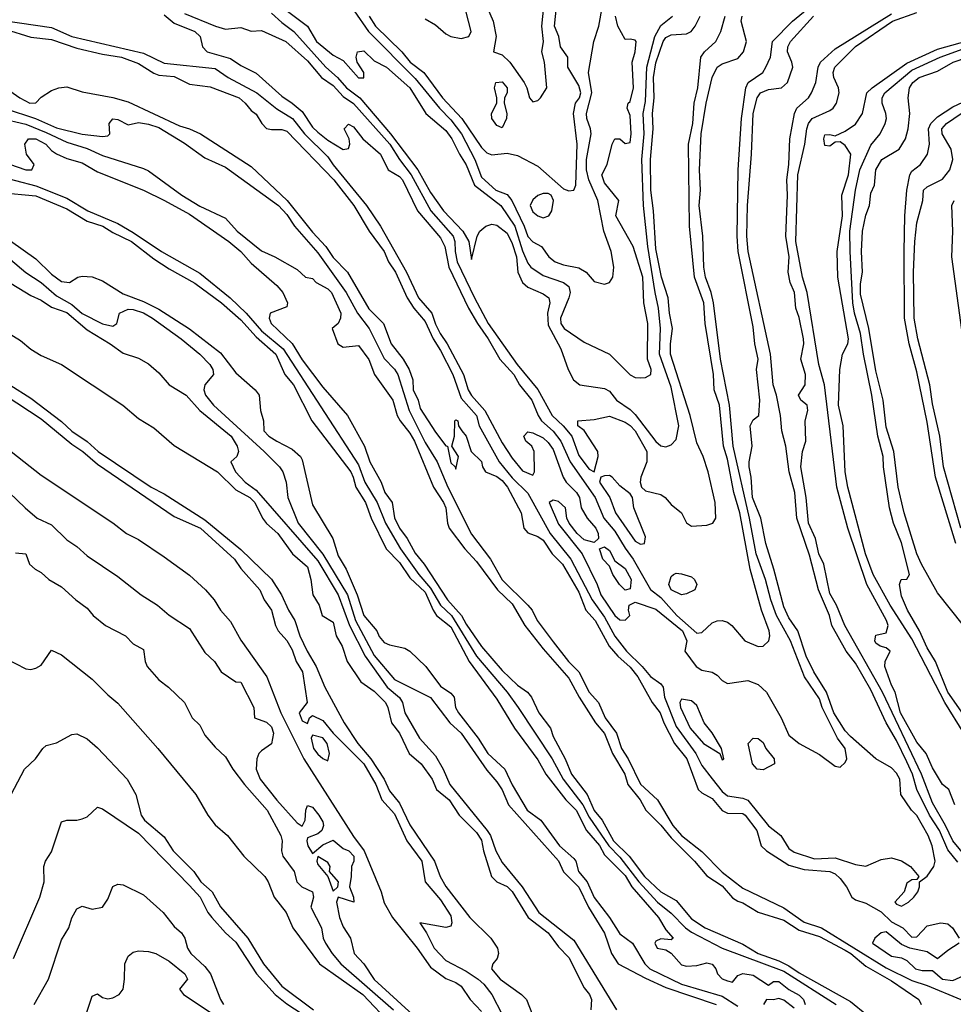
# Model space of a CAD drawing. Header units: metres. Extents: x -46681 to -43747, y -240911 to -237677.
# Tile 552 of 656: x -46325 to -46234, y -238594 to -238498. Entities that reach past the tile are written whole.
import ezdxf

# ---------------------------------------------------------------- set-up
doc = ezdxf.new("R2010")
doc.units = ezdxf.units.M
doc.layers.add('CONTOUR_INDEX', color=1, linetype='Continuous')
doc.layers.add('CONTOUR_INTER', color=3, linetype='Continuous')

msp = doc.modelspace()

# ---------------------------------------------------------------- linework, layer by layer
at = {"layer": 'CONTOUR_INDEX'}
for points, elevation in [([(-46300.095, -238497.736), (-46299.095, -238498.664), (-46297.926, -238499.52), (-46294.799, -238503.02), (-46293.649, -238504.02), (-46292.775, -238505.02), (-46291.473, -238506.02), (-46288.491, -238509.52), (-46285.82, -238513.02), (-46284.595, -238515.234), (-46283.306, -238517.02), (-46281.439, -238519.02), (-46280.852, -238520.02), (-46280.595, -238521.788), (-46280.021, -238519.52), (-46279.759, -238519.02), (-46279.176, -238518.52), (-46278.595, -238518.352), (-46278.095, -238518.44), (-46277.095, -238519.218), (-46276.595, -238520.224), (-46276.197, -238521.52), (-46276.048, -238523.02), (-46275.612, -238524.02), (-46275.095, -238524.481), (-46273.595, -238525.146), (-46273.033, -238525.52), (-46272.934, -238526.02), (-46273.151, -238527.02), (-46273.095, -238528.183), (-46271.854, -238530.52), (-46271.139, -238532.52), (-46270.608, -238533.52), (-46269.993, -238534.02), (-46267.595, -238534.377), (-46267.095, -238534.653), (-46266.426, -238535.52), (-46265.095, -238536.414), (-46264.595, -238536.928), (-46262.595, -238539.537), (-46262.095, -238539.98), (-46261.595, -238540.073), (-46261.095, -238539.865), (-46260.595, -238539.348), (-46260.353, -238538.02), (-46261.095, -238534.233), (-46262.234, -238531.02), (-46262.14, -238528.52), (-46262.312, -238526.52), (-46262.662, -238525.02), (-46263.372, -238520.52), (-46263.797, -238516.52), (-46263.951, -238512.02), (-46263.73, -238509.52), (-46263.813, -238507.52), (-46263.595, -238506.366), (-46263.457, -238503.02), (-46262.673, -238500.02), (-46262.095, -238498.939), (-46260.959, -238498.02)], 80), ([(-46233.095, -238580.603), (-46234.095, -238579.421), (-46234.892, -238577.52), (-46235.872, -238576.02), (-46237.114, -238573.52), (-46237.544, -238572.02), (-46238.095, -238570.807), (-46239.095, -238568.743), (-46240.116, -238567.02), (-46241.595, -238563.797), (-46243.095, -238561.193), (-46244.015, -238560.02), (-46245.418, -238557.52), (-46245.639, -238556.52), (-46246.718, -238554.02), (-46247.595, -238550.655), (-46248.822, -238547.02), (-46249.012, -238544.52), (-46249.58, -238542.52), (-46249.907, -238540.02), (-46250.28, -238538.52), (-46250.412, -238537.02), (-46250.795, -238535.02), (-46251.138, -238534.02), (-46251.395, -238531.02), (-46253.57, -238521.02), (-46253.689, -238519.52), (-46253.651, -238516.52), (-46253.248, -238511.52), (-46253.08, -238507.52), (-46252.696, -238506.02), (-46252.355, -238505.52), (-46251.595, -238505.207), (-46250.309, -238505.02), (-46249.728, -238504.52), (-46249.22, -238503.02), (-46249.297, -238502.52), (-46249.721, -238501.52), (-46249.714, -238501.02), (-46249.448, -238500.52), (-46247.188, -238498.02)], 85), ([(-46232.54, -238557.52), (-46235.095, -238554.32), (-46236.637, -238551.52), (-46237.099, -238550.52), (-46238.342, -238546.52), (-46238.915, -238544.02), (-46239.344, -238540.52), (-46240.095, -238538.158), (-46240.398, -238535.52), (-46241.095, -238532.665), (-46241.781, -238528.52), (-46242.595, -238525.156), (-46242.595, -238524.165), (-46242.418, -238523.02), (-46242.518, -238521.02), (-46242.423, -238519.02), (-46242.095, -238517.455), (-46241.74, -238516.52), (-46241.595, -238515.326), (-46241.243, -238514.52), (-46241.121, -238513.02), (-46240.517, -238512.02), (-46238.846, -238511.02), (-46238.219, -238510.02), (-46237.941, -238509.02), (-46237.781, -238507.52), (-46237.953, -238506.02), (-46237.811, -238505.02), (-46237.5, -238504.52), (-46236.879, -238504.02), (-46235.095, -238503.391), (-46233.578, -238502.52), (-46232.133, -238502.02)], 90), ([(-46328.095, -238503.637), (-46324.68, -238506.02), (-46323.678, -238506.52), (-46323.095, -238506.482), (-46322.595, -238505.935), (-46321.595, -238505.275), (-46320.878, -238505.02), (-46320.095, -238504.926), (-46318.595, -238505.432), (-46315.595, -238505.958), (-46314.095, -238506.395), (-46309.095, -238508.754), (-46308.095, -238509.031), (-46307.028, -238509.52), (-46302.095, -238512.713), (-46298.569, -238516.02), (-46296.095, -238519.117), (-46294.792, -238520.52), (-46294.095, -238521.598), (-46292.696, -238523.02), (-46290.595, -238526.602), (-46289.184, -238528.02), (-46288.416, -238530.02), (-46287.254, -238531.52), (-46286.663, -238532.52), (-46286.323, -238533.52), (-46286.29, -238534.52), (-46285.8, -238535.52), (-46285.595, -238536.333), (-46284.095, -238538.653), (-46283.095, -238539.981), (-46282.939, -238540.02), (-46282.595, -238541.645), (-46282.166, -238542.02), (-46282.095, -238542.24), (-46281.858, -238541.02), (-46282.513, -238540.02), (-46282.252, -238539.02), (-46282.206, -238537.52), (-46282.095, -238537.424), (-46281.923, -238537.52), (-46281.85, -238538.02), (-46281.54, -238538.52), (-46281.094, -238539.02), (-46280.614, -238540.52), (-46279.595, -238541.498), (-46279.52, -238542.02), (-46279.2, -238542.52), (-46278.095, -238542.966), (-46277.595, -238543.356), (-46277.061, -238544.02), (-46275.741, -238546.52), (-46275.483, -238548.02), (-46275.095, -238548.451), (-46274.095, -238548.824), (-46273.595, -238549.197), (-46272.694, -238550.52), (-46271.695, -238551.52), (-46270.095, -238554.271), (-46269.429, -238556.02), (-46268.5, -238557.02), (-46267.151, -238559.52), (-46266.298, -238560.52), (-46265.095, -238561.584), (-46264.334, -238562.52), (-46262.931, -238565.02), (-46262.159, -238566.02), (-46261.81, -238567.02), (-46260.766, -238569.02), (-46259.548, -238570.52), (-46258.443, -238573.52), (-46258.095, -238573.853), (-46257.095, -238574.405), (-46256.095, -238575.566), (-46255.595, -238575.838), (-46254.095, -238575.852), (-46253.866, -238576.02), (-46252.716, -238577.52), (-46252.311, -238579.02), (-46251.781, -238579.52), (-46249.595, -238580.911), (-46248.095, -238581.318), (-46245.595, -238581.532), (-46245.095, -238581.762), (-46244.595, -238582.192), (-46243.972, -238583.02), (-46243.444, -238584.02), (-46243.095, -238584.284), (-46242.095, -238584.601), (-46240.595, -238585.463), (-46239.595, -238586.448), (-46238.472, -238587.02), (-46237.595, -238587.925), (-46237.095, -238587.892), (-46236.095, -238586.827), (-46234.768, -238586.52), (-46234.095, -238586.647), (-46233.634, -238587.02), (-46232.981, -238588.02)], 85), ([(-46326.595, -238515.251), (-46323.095, -238515.568), (-46320.095, -238516.844), (-46318.095, -238518.056), (-46316.577, -238518.52), (-46315.595, -238519.145), (-46313.755, -238520.02), (-46311.595, -238521.712), (-46310.095, -238522.705), (-46307.595, -238524.086), (-46304.972, -238526.02), (-46303.095, -238527.688), (-46301.595, -238529.334), (-46299.669, -238531.02), (-46298.793, -238533.02), (-46297.97, -238534.02), (-46296.172, -238537.52), (-46292.372, -238542.52), (-46292.12, -238543.02), (-46291.883, -238544.02), (-46290.941, -238545.52), (-46290.371, -238547.02), (-46288.899, -238550.02), (-46287.595, -238551.366), (-46286.595, -238552.852), (-46285.095, -238554.254), (-46284.32, -238556.02), (-46283.983, -238556.52), (-46282.595, -238557.644), (-46280.818, -238561.02), (-46278.095, -238564.702), (-46276.386, -238567.52), (-46274.095, -238570.619), (-46273.314, -238572.02), (-46271.359, -238574.52), (-46270.368, -238575.52), (-46269.356, -238577.52), (-46268.095, -238578.979), (-46267.595, -238579.905), (-46265.595, -238581.904), (-46264.922, -238583.02), (-46262.318, -238586.02), (-46261.595, -238587.211), (-46260.893, -238588.02), (-46261.095, -238588.18), (-46262.095, -238588.099), (-46262.595, -238588.313), (-46262.67, -238588.52), (-46262.459, -238589.02), (-46261.595, -238589.171), (-46261.095, -238589.489), (-46260.095, -238590.645), (-46259.595, -238590.747), (-46258.595, -238590.691), (-46257.595, -238590.422), (-46257.095, -238590.581), (-46256.733, -238591.02), (-46256.581, -238591.52), (-46256.095, -238591.993), (-46255.595, -238592.179), (-46255.095, -238592.315), (-46254.595, -238591.689), (-46254.095, -238591.466), (-46253.095, -238591.635), (-46251.595, -238592.613), (-46251.095, -238592.258), (-46250.595, -238592.268), (-46249.595, -238593.034), (-46248.595, -238593.582), (-46248.162, -238594.02), (-46248.011, -238594.52)], 90), ([(-46325.66, -238534.02), (-46323.595, -238535.306), (-46320.595, -238537.601), (-46319.595, -238538.536), (-46318.095, -238539.548), (-46317.026, -238540.52), (-46311.84, -238544.02), (-46310.595, -238544.669), (-46306.595, -238547.199), (-46303.095, -238550.078), (-46300.095, -238552.998), (-46299.121, -238554.52), (-46298.444, -238556.02), (-46297.833, -238557.02), (-46297.322, -238558.52), (-46296.606, -238560.02), (-46295.758, -238561.52), (-46294.907, -238563.52), (-46293.019, -238567.02), (-46291.664, -238569.02), (-46290.42, -238570.52), (-46289.104, -238572.52), (-46288.595, -238573.639), (-46287.595, -238574.859), (-46286.595, -238576.961), (-46284.201, -238580.52), (-46283.638, -238582.02), (-46283.095, -238582.992), (-46280.732, -238586.02), (-46278.704, -238588.02), (-46278.055, -238589.02), (-46277.931, -238589.52), (-46278.07, -238590.02), (-46278.484, -238590.52), (-46278.636, -238591.02), (-46277.788, -238592.02), (-46275.701, -238593.52), (-46275.227, -238594.02), (-46274.614, -238595.52)], 95), ([(-46326.095, -238560.685), (-46324.095, -238561.729), (-46323.595, -238561.796), (-46323.095, -238561.666), (-46322.595, -238561.383), (-46321.595, -238559.919), (-46320.595, -238560.384), (-46317.595, -238562.762), (-46316.095, -238564.271), (-46315.095, -238565.079), (-46311.205, -238569.52), (-46307.505, -238574.02), (-46306.313, -238576.02), (-46305.595, -238576.964), (-46304.394, -238578.02), (-46302.812, -238580.02), (-46300.738, -238582.02), (-46300.424, -238582.52), (-46299.84, -238584.02), (-46298.658, -238585.52), (-46298.011, -238587.02), (-46295.405, -238590.52), (-46291.186, -238593.52), (-46288.345, -238596.52)], 100), ([(-46232.96, -238588.52), (-46234.095, -238589.221), (-46235.095, -238590.039), (-46236.095, -238589.349), (-46237.784, -238589.02), (-46238.595, -238588.649), (-46240.095, -238587.409), (-46240.595, -238587.514), (-46241.211, -238588.02), (-46241.425, -238588.52), (-46239.595, -238589.772), (-46238.595, -238589.963), (-46238.095, -238590.22), (-46237.254, -238591.02), (-46236.595, -238591.196), (-46235.595, -238591.201), (-46234.595, -238592.038), (-46233.595, -238592.174), (-46232.154, -238591.52)], 85), ([(-46249.095, -238594.878), (-46250.095, -238594.068), (-46250.595, -238593.926), (-46251.095, -238594.063), (-46251.777, -238594.02), (-46252.089, -238594.52)], 90)]:
    msp.add_lwpolyline(points, dxfattribs=dict(at, elevation=elevation))
at = {"layer": 'CONTOUR_INTER'}
for points, elevation in [([(-46290.583, -238498.02), (-46289.95, -238499.02), (-46287.383, -238501.52), (-46286.562, -238502.52), (-46285.24, -238503.52), (-46283.395, -238506.02), (-46281.522, -238508.02), (-46279.595, -238510.858), (-46279.095, -238511.388), (-46278.595, -238511.581), (-46277.095, -238511.408), (-46276.095, -238511.62), (-46274.095, -238512.66), (-46271.595, -238514.892), (-46271.095, -238515.088), (-46270.595, -238515.029), (-46270.381, -238514.52), (-46270.266, -238510.52), (-46270.631, -238507.52), (-46270.432, -238506.52), (-46270.044, -238506.02), (-46269.908, -238505.52), (-46270.095, -238504.801), (-46271.163, -238503.02), (-46271.166, -238502.02), (-46271.904, -238501.02), (-46272.051, -238500.02), (-46272.489, -238499.02), (-46272.223, -238496.52)], 77), ([(-46279.341, -238496.52), (-46278.464, -238498.52), (-46278.188, -238500.02), (-46278.418, -238501.52), (-46277.595, -238501.8), (-46276.822, -238502.52), (-46275.442, -238504.52), (-46275.18, -238505.02), (-46274.927, -238506.02), (-46274.595, -238506.38), (-46274.095, -238506.257), (-46273.855, -238506.02), (-46273.235, -238505.02), (-46273.439, -238502.52), (-46273.721, -238501.52), (-46273.568, -238500.52), (-46273.709, -238499.02), (-46273.468, -238496.52)], 76), ([(-46326.095, -238499.317), (-46323.595, -238500.096), (-46321.595, -238500.306), (-46319.095, -238501.161), (-46316.595, -238501.746), (-46314.741, -238502.02), (-46313.095, -238502.639), (-46311.595, -238503.598), (-46311.095, -238503.781), (-46309.595, -238503.913), (-46308.095, -238504.677), (-46306.095, -238504.941), (-46303.262, -238506.02), (-46302.662, -238506.52), (-46302.095, -238507.231), (-46301.595, -238507.59), (-46301.048, -238508.52), (-46300.595, -238508.986), (-46300.095, -238509.103), (-46299.095, -238509.093), (-46298.595, -238509.273), (-46294.017, -238514.02), (-46292.077, -238516.52), (-46290.585, -238519.02), (-46289.114, -238521.02), (-46288.67, -238522.02), (-46288.008, -238523.02), (-46286.868, -238525.52), (-46286.213, -238526.52), (-46285.095, -238527.822), (-46284.332, -238529.52), (-46283.595, -238530.674), (-46282.405, -238533.02), (-46281.595, -238535.312), (-46280.098, -238537.02), (-46279.837, -238538.02), (-46277.864, -238541.52), (-46276.595, -238543.085), (-46275.095, -238544.604), (-46272.888, -238548.52), (-46270.899, -238551.02), (-46268.812, -238555.02), (-46267.595, -238556.698), (-46266.595, -238558.566), (-46265.461, -238560.02), (-46263.912, -238561.52), (-46263.095, -238562.505), (-46262.095, -238563.204), (-46261.885, -238563.52), (-46261.742, -238564.52), (-46260.595, -238567.377), (-46258.686, -238570.02), (-46258.095, -238571.191), (-46257.095, -238572.483), (-46256.095, -238573.715), (-46255.595, -238574.129), (-46254.095, -238574.376), (-46253.595, -238574.574), (-46251.595, -238577.07), (-46250.395, -238578.02), (-46249.595, -238579.263), (-46249.095, -238579.621), (-46247.095, -238580.273), (-46245.095, -238580.182), (-46243.095, -238580.841), (-46242.095, -238581.007), (-46240.595, -238580.366), (-46239.595, -238580.175), (-46238.595, -238580.469), (-46237.732, -238581.02), (-46236.914, -238582.02), (-46237.095, -238582.293), (-46237.595, -238582.343), (-46238.095, -238582.676), (-46238.338, -238583.52), (-46239.244, -238584.52), (-46239.095, -238584.724), (-46238.595, -238584.893), (-46237.932, -238584.52), (-46237.39, -238584.02), (-46237.014, -238583.52), (-46236.838, -238583.02), (-46236.836, -238582.52), (-46236.095, -238581.994), (-46235.454, -238581.02), (-46235.321, -238580.52), (-46235.602, -238579.02), (-46235.998, -238578.02), (-46237.095, -238576.062), (-46237.618, -238575.52), (-46238.659, -238574.02), (-46238.779, -238572.52), (-46239.095, -238571.917), (-46239.595, -238571.418), (-46241.095, -238570.541), (-46243.595, -238568.345), (-46244.095, -238567.806), (-46245.22, -238566.02), (-46245.917, -238564.02), (-46247.157, -238562.02), (-46247.906, -238560.52), (-46248.732, -238558.02), (-46249.595, -238556.75), (-46250.095, -238555.704), (-46251.057, -238552.02), (-46251.857, -238549.52), (-46252.334, -238547.02), (-46253.151, -238545.02), (-46253.282, -238543.02), (-46253.47, -238542.02), (-46253.479, -238541.52), (-46253.174, -238540.02), (-46253.376, -238538.02), (-46253.095, -238537.452), (-46252.532, -238537.02), (-46252.449, -238535.52), (-46252.748, -238532.52), (-46252.613, -238531.52), (-46252.932, -238530.02), (-46253.095, -238528.363), (-46254.55, -238521.02), (-46254.633, -238519.52), (-46254.558, -238513.02), (-46254.236, -238508.02), (-46253.809, -238505.02), (-46253.583, -238504.52), (-46252.155, -238503.52), (-46251.841, -238503.02), (-46251.385, -238502.02), (-46251.211, -238500.52), (-46249.25, -238498.52), (-46247.095, -238496.761)], 84), ([(-46299.595, -238496.774), (-46296.595, -238499.014), (-46295.705, -238500.52), (-46294.095, -238501.842), (-46293.095, -238502.375), (-46291.595, -238504.043), (-46291.095, -238504.046), (-46291.078, -238503.52), (-46291.726, -238502.52), (-46291.829, -238502.02), (-46291.711, -238501.52), (-46291.095, -238501.409), (-46290.095, -238502.405), (-46288.877, -238503.02), (-46286.595, -238505.029), (-46285.029, -238507.52), (-46283.095, -238509.185), (-46282.49, -238510.02), (-46281.754, -238511.52), (-46281.095, -238512.531), (-46280.293, -238514.52), (-46277.729, -238516.52), (-46276.362, -238518.52), (-46275.595, -238520.951), (-46275.095, -238522.155), (-46274.801, -238522.52), (-46273.595, -238523.336), (-46271.595, -238524.025), (-46271.095, -238524.408), (-46270.948, -238525.02), (-46271.073, -238525.52), (-46271.902, -238527.52), (-46271.852, -238528.02), (-46271.548, -238528.52), (-46269.595, -238529.869), (-46267.095, -238531.023), (-46265.095, -238533.029), (-46264.595, -238533.29), (-46264.095, -238533.327), (-46263.595, -238533.311), (-46263.061, -238533.02), (-46263.052, -238532.52), (-46263.41, -238531.52), (-46263.381, -238528.02), (-46263.77, -238526.02), (-46263.861, -238523.52), (-46264.805, -238520.52), (-46266.502, -238517.52), (-46266.199, -238516.02), (-46267.595, -238514.296), (-46267.871, -238513.52), (-46267.343, -238512.52), (-46266.844, -238510.52), (-46266.595, -238510.011), (-46266.095, -238510.011), (-46265.595, -238510.462), (-46265.095, -238510.37), (-46264.991, -238509.52), (-46265.095, -238507.732), (-46265.4, -238507.02), (-46265.296, -238506.52), (-46265.095, -238506.357), (-46264.759, -238505.02), (-46264.884, -238502.52), (-46264.592, -238501.52), (-46264.519, -238500.52), (-46264.595, -238500.386), (-46265.095, -238500.283), (-46265.595, -238500.301), (-46266.284, -238499.02), (-46266.512, -238498.02)], 79), ([(-46292.027, -238497.52), (-46290.624, -238499.52), (-46286.095, -238504.119), (-46283.703, -238507.02), (-46282.595, -238508.144), (-46281.554, -238509.52), (-46280.259, -238512.02), (-46279.595, -238513.748), (-46278.208, -238515.02), (-46277.095, -238515.455), (-46276.627, -238516.02), (-46275.448, -238518.52), (-46275.095, -238519.54), (-46274.595, -238520.053), (-46273.752, -238520.52), (-46273.037, -238521.52), (-46272.413, -238522.02), (-46271.595, -238522.315), (-46270.095, -238522.596), (-46269.402, -238523.02), (-46268.595, -238523.926), (-46267.595, -238524.19), (-46267.095, -238524.028), (-46266.774, -238523.52), (-46266.692, -238522.52), (-46266.959, -238521.02), (-46267.677, -238519.02), (-46268.241, -238516.02), (-46269.133, -238514.02), (-46269.344, -238513.02), (-46269.353, -238512.02), (-46268.913, -238509.52), (-46268.966, -238509.02), (-46269.328, -238508.02), (-46269.344, -238507.52), (-46268.834, -238505.52), (-46269.164, -238503.52), (-46268.627, -238500.52), (-46268.166, -238499.02), (-46267.781, -238497.02)], 78), ([(-46285.095, -238498.29), (-46284.095, -238498.893), (-46283.095, -238499.75), (-46282.595, -238500.035), (-46281.595, -238500.23), (-46280.84, -238500.02), (-46280.619, -238499.52), (-46281.146, -238497.52)], 76), ([(-46328.095, -238498.204), (-46321.595, -238499.145), (-46319.595, -238500.015), (-46312.595, -238501.648), (-46310.595, -238502.624), (-46305.595, -238503.138), (-46304.334, -238504.02), (-46301.527, -238505.52), (-46299.595, -238507.089), (-46298.068, -238508.02), (-46296.867, -238509.52), (-46294.595, -238511.768), (-46294.095, -238512.555), (-46290.844, -238516.52), (-46289.45, -238518.52), (-46286.911, -238523.02), (-46285.77, -238525.52), (-46284.443, -238527.02), (-46284.095, -238528.097), (-46283.637, -238529.02), (-46282.941, -238530.02), (-46281.356, -238533.02), (-46280.909, -238534.52), (-46280.595, -238535.055), (-46279.282, -238536.52), (-46277.595, -238539.693), (-46276.595, -238541.191), (-46275.595, -238542.423), (-46274.595, -238542.849), (-46274.429, -238542.52), (-46274.47, -238540.52), (-46274.696, -238540.02), (-46275.264, -238539.52), (-46275.486, -238539.02), (-46275.095, -238538.597), (-46274.595, -238538.711), (-46273.595, -238539.209), (-46273.095, -238539.637), (-46272.595, -238540.333), (-46271.617, -238543.02), (-46271.324, -238543.52), (-46270.326, -238544.52), (-46270.048, -238545.02), (-46269.875, -238546.02), (-46269.297, -238547.02), (-46268.444, -238548.02), (-46268.215, -238548.52), (-46268.18, -238549.02), (-46268.595, -238549.414), (-46269.595, -238549.133), (-46270.265, -238548.52), (-46271.04, -238547.52), (-46271.283, -238547.02), (-46271.42, -238546.02), (-46272.095, -238545.423), (-46272.595, -238545.284), (-46273.012, -238545.52), (-46272.095, -238547.614), (-46269.791, -238550.52), (-46268.3, -238553.52), (-46267.958, -238554.52), (-46266.595, -238556.536), (-46266.095, -238556.945), (-46265.595, -238556.996), (-46265.11, -238556.52), (-46265.246, -238556.02), (-46265.175, -238555.52), (-46264.595, -238555.242), (-46262.595, -238555.907), (-46259.987, -238558.02), (-46259.575, -238559.02), (-46259.745, -238560.02), (-46258.661, -238561.52), (-46258.095, -238561.861), (-46257.095, -238562.077), (-46256.595, -238562.343), (-46256.095, -238562.876), (-46255.595, -238563.186), (-46253.595, -238562.881), (-46252.595, -238563.281), (-46251.795, -238564.02), (-46250.351, -238566.52), (-46249.595, -238568.209), (-46248.595, -238569.034), (-46246.595, -238570.094), (-46245.095, -238571.252), (-46244.595, -238571.33), (-46244.095, -238570.884), (-46243.929, -238570.52), (-46244.092, -238569.52), (-46244.86, -238568.52), (-46246.336, -238565.52), (-46246.595, -238564.66), (-46248.067, -238562.52), (-46249.434, -238559.02), (-46250.819, -238556.52), (-46251.373, -238555.02), (-46251.884, -238553.02), (-46252.801, -238550.52), (-46253.436, -238547.02), (-46255.046, -238540.02), (-46255.407, -238536.02), (-46256.274, -238531.52), (-46256.955, -238526.02), (-46257.171, -238525.02), (-46257.736, -238523.52), (-46257.903, -238522.52), (-46257.984, -238519.52), (-46258.342, -238516.52), (-46258.217, -238515.02), (-46258.322, -238513.02), (-46258.152, -238509.52), (-46257.683, -238506.52), (-46257.076, -238504.02), (-46256.595, -238503.023), (-46256.095, -238502.689), (-46254.595, -238502.178), (-46254.036, -238501.52), (-46253.745, -238500.52), (-46254.272, -238498.52), (-46254.169, -238498.02)], 83), ([(-46310.595, -238497.901), (-46309.595, -238498.72), (-46307.595, -238499.522), (-46307.059, -238500.02), (-46306.836, -238501.02), (-46306.389, -238501.52), (-46304.095, -238502.169), (-46303.095, -238502.85), (-46301.595, -238503.587), (-46299.095, -238505.857), (-46298.07, -238506.52), (-46297.095, -238507.354), (-46296.095, -238508.871), (-46295.595, -238509.355), (-46294.595, -238510.127), (-46293.095, -238511.035), (-46292.595, -238510.955), (-46292.459, -238510.52), (-46292.521, -238510.02), (-46293.011, -238509.02), (-46292.595, -238508.579), (-46292.095, -238508.82), (-46291.201, -238510.02), (-46289.451, -238511.52), (-46288.717, -238513.02), (-46287.595, -238513.68), (-46287.3, -238514.02), (-46285.865, -238517.02), (-46283.595, -238519.661), (-46283.183, -238520.52), (-46282.791, -238522.52), (-46280.859, -238526.52), (-46279.994, -238528.02), (-46278.947, -238529.52), (-46277.817, -238531.52), (-46276.46, -238533.02), (-46275.895, -238534.02), (-46274.705, -238535.52), (-46274.076, -238537.02), (-46273.747, -238537.52), (-46272.595, -238538.55), (-46271.864, -238539.52), (-46270.938, -238541.52), (-46268.517, -238545.02), (-46267.65, -238547.02), (-46266.595, -238548.299), (-46265.595, -238549.953), (-46264.783, -238551.02), (-46263.095, -238554.005), (-46262.095, -238554.769), (-46260.524, -238556.52), (-46258.595, -238558.245), (-46258.095, -238558.202), (-46257.095, -238557.256), (-46256.595, -238557.049), (-46256.095, -238557.038), (-46255.595, -238557.188), (-46255.158, -238557.52), (-46253.883, -238559.02), (-46252.595, -238559.554), (-46252.095, -238559.521), (-46251.571, -238559.02), (-46251.462, -238558.52), (-46251.535, -238558.02), (-46252.274, -238556.02), (-46253.379, -238552.02), (-46254.386, -238546.52), (-46254.959, -238544.52), (-46255.595, -238541.281), (-46255.978, -238540.02), (-46256.37, -238536.02), (-46256.896, -238534.52), (-46256.95, -238533.02), (-46257.772, -238528.02), (-46257.895, -238526.02), (-46258.824, -238523.52), (-46259.29, -238518.52), (-46259.382, -238510.52), (-46258.975, -238508.52), (-46258.846, -238506.52), (-46258.474, -238505.02), (-46258.201, -238502.02), (-46257.833, -238501.52), (-46256.724, -238500.52), (-46256.226, -238499.52), (-46255.809, -238498.02)], 82), ([(-46308.595, -238497.768), (-46305.555, -238499.02), (-46304.595, -238499.299), (-46303.095, -238499.142), (-46302.095, -238499.483), (-46301.095, -238499.436), (-46298.703, -238500.52), (-46296.595, -238502.407), (-46295.218, -238504.02), (-46294.095, -238504.801), (-46293.095, -238505.885), (-46292.095, -238506.544), (-46288.541, -238510.52), (-46287.603, -238512.02), (-46286.467, -238513.52), (-46284.534, -238517.02), (-46282.384, -238519.52), (-46282.215, -238520.02), (-46282.189, -238521.02), (-46281.981, -238522.02), (-46280.301, -238525.52), (-46278.939, -238528.02), (-46276.117, -238532.02), (-46274.095, -238534.488), (-46272.71, -238537.02), (-46271.623, -238538.02), (-46270.79, -238539.02), (-46270.095, -238540.907), (-46269.095, -238542.247), (-46268.595, -238542.517), (-46268.214, -238541.02), (-46268.237, -238540.52), (-46269.595, -238538.469), (-46270.212, -238538.02), (-46270.189, -238537.52), (-46268.595, -238537.408), (-46267.095, -238537.088), (-46265.595, -238537.673), (-46265.095, -238537.985), (-46264.595, -238538.519), (-46263.471, -238540.52), (-46263.471, -238541.52), (-46264.064, -238543.02), (-46264.116, -238543.52), (-46263.973, -238544.02), (-46263.595, -238544.351), (-46262.095, -238544.729), (-46261.689, -238545.02), (-46261.095, -238545.707), (-46260.074, -238546.52), (-46259.595, -238547.493), (-46259.095, -238547.813), (-46257.595, -238547.724), (-46257.024, -238547.52), (-46256.723, -238547.02), (-46256.793, -238545.52), (-46257.474, -238542.52), (-46257.953, -238541.02), (-46258.595, -238539.682), (-46259.239, -238537.02), (-46261.159, -238531.02), (-46261.168, -238530.02), (-46260.951, -238528.52), (-46261.252, -238527.02), (-46261.369, -238525.52), (-46262.045, -238523.52), (-46262.595, -238520.736), (-46262.801, -238517.02), (-46263.076, -238515.02), (-46263.123, -238512.02), (-46262.852, -238509.02), (-46262.898, -238507.52), (-46262.743, -238506.02), (-46262.82, -238504.02), (-46262.595, -238502.602), (-46261.857, -238500.52), (-46261.595, -238500.105), (-46261.095, -238499.858), (-46259.595, -238499.759), (-46259.127, -238499.52), (-46258.743, -238499.02), (-46258.266, -238498.02)], 81), ([(-46232.364, -238580.02), (-46233.595, -238578.519), (-46234.296, -238577.02), (-46235.595, -238574.828), (-46236.657, -238572.02), (-46240.461, -238564.02), (-46244.142, -238557.52), (-46244.963, -238555.52), (-46245.595, -238554.383), (-46246.19, -238551.52), (-46246.659, -238550.52), (-46247.005, -238549.02), (-46247.681, -238547.52), (-46247.9, -238545.02), (-46248.432, -238542.02), (-46248.262, -238540.52), (-46247.949, -238539.52), (-46247.997, -238537.52), (-46247.744, -238536.52), (-46247.8, -238536.02), (-46248.433, -238535.52), (-46248.67, -238535.02), (-46248.015, -238534.02), (-46247.966, -238533.02), (-46248.447, -238531.52), (-46248.147, -238530.02), (-46248.172, -238529.52), (-46248.595, -238527.458), (-46248.911, -238526.52), (-46249.066, -238525.02), (-46249.477, -238524.02), (-46249.667, -238523.02), (-46249.582, -238521.52), (-46249.91, -238519.52), (-46249.737, -238515.52), (-46249.812, -238514.02), (-46249.595, -238512.52), (-46249.505, -238510.02), (-46249.046, -238507.52), (-46248.829, -238507.02), (-46247.673, -238506.02), (-46247.407, -238505.52), (-46246.961, -238504.52), (-46246.746, -238503.02), (-46246.528, -238502.52), (-46245.095, -238501.222), (-46239.595, -238497.801)], 86), ([(-46233.391, -238575.02), (-46233.998, -238573.52), (-46234.61, -238573.02), (-46235.595, -238571.397), (-46236.21, -238570.02), (-46237.095, -238568.884), (-46238.708, -238566.02), (-46239.215, -238564.02), (-46239.595, -238563.347), (-46240.247, -238561.52), (-46240.19, -238561.02), (-46239.702, -238560.02), (-46240.095, -238559.686), (-46240.682, -238559.52), (-46241.095, -238559.235), (-46241.197, -238559.02), (-46241.095, -238558.466), (-46240.095, -238558.233), (-46239.921, -238557.52), (-46240.069, -238557.02), (-46241.978, -238553.52), (-46243.842, -238548.02), (-46244.924, -238544.02), (-46246.136, -238534.02), (-46246.688, -238532.02), (-46247.812, -238525.02), (-46248.272, -238523.52), (-46248.914, -238520.02), (-46248.71, -238513.52), (-46248.031, -238510.52), (-46247.839, -238509.02), (-46247.686, -238508.52), (-46247.335, -238508.02), (-46245.595, -238507.242), (-46245.272, -238507.02), (-46244.94, -238506.52), (-46244.676, -238505.52), (-46244.77, -238505.02), (-46245.223, -238504.02), (-46245.273, -238503.52), (-46245.124, -238503.02), (-46243.095, -238501), (-46239.472, -238498.52), (-46237.095, -238497.686)], 87), ([(-46232.523, -238568.02), (-46234.379, -238565.02), (-46237.595, -238558.823), (-46239.703, -238555.52), (-46241.372, -238552.52), (-46242.119, -238550.52), (-46243.849, -238544.02), (-46244.102, -238542.52), (-46244.303, -238538.02), (-46244.769, -238536.02), (-46244.639, -238532.52), (-46244.353, -238531.02), (-46243.843, -238530.02), (-46243.786, -238529.52), (-46244.835, -238523.52), (-46244.878, -238521.02), (-46244.367, -238517.52), (-46244.433, -238515.52), (-46243.791, -238513.52), (-46243.548, -238511.52), (-46244.095, -238510.656), (-46244.595, -238510.305), (-46245.095, -238510.341), (-46245.595, -238510.708), (-46246.095, -238510.671), (-46246.201, -238510.02), (-46246.095, -238509.607), (-46245.595, -238509.572), (-46245.095, -238509.704), (-46244.095, -238509.26), (-46243.095, -238508.576), (-46242.417, -238507.52), (-46241.983, -238505.52), (-46241.465, -238505.02), (-46238.095, -238502.623), (-46235.095, -238501.263), (-46230.681, -238500.02)], 88), ([(-46232.095, -238566.835), (-46234.067, -238564.02), (-46235.277, -238561.02), (-46236.095, -238559.699), (-46236.846, -238558.02), (-46238.017, -238556.02), (-46238.595, -238554.654), (-46238.786, -238553.52), (-46238.642, -238553.02), (-46238.095, -238552.99), (-46237.817, -238552.52), (-46238.595, -238549.442), (-46239.37, -238547.52), (-46239.768, -238546.02), (-46240.358, -238542.02), (-46240.404, -238541.02), (-46240.908, -238539.02), (-46241.498, -238535.02), (-46242.321, -238531.02), (-46242.599, -238529.02), (-46243.185, -238527.02), (-46243.344, -238526.02), (-46243.63, -238521.02), (-46243.639, -238519.02), (-46243.096, -238515.02), (-46242.676, -238513.02), (-46241.595, -238510.624), (-46240.698, -238509.52), (-46240.195, -238508.52), (-46240.084, -238508.02), (-46240.146, -238507.52), (-46240.494, -238506.52), (-46240.5, -238506.02), (-46240.244, -238505.52), (-46237.595, -238503.314), (-46234.834, -238502.02), (-46232.595, -238501.233)], 89), ([(-46278.211, -238504.52), (-46277.595, -238504.447), (-46277.09, -238505.02), (-46277.095, -238505.533), (-46277.356, -238506.02), (-46277.402, -238506.52), (-46277.143, -238507.52), (-46277.163, -238508.02), (-46277.595, -238508.944), (-46278.095, -238508.697), (-46278.591, -238508.02), (-46278.619, -238507.52), (-46278.122, -238506.52), (-46278.096, -238506.02), (-46278.337, -238505.02), (-46278.211, -238504.52)], 77), ([(-46233.316, -238549.52), (-46235.273, -238543.02), (-46236.095, -238537.663), (-46237.095, -238532.758), (-46237.856, -238530.02), (-46238.299, -238527.52), (-46238.356, -238521.02), (-46238.278, -238517.52), (-46238.072, -238515.02), (-46237.791, -238513.52), (-46237.595, -238513.148), (-46236.739, -238512.52), (-46236.076, -238511.52), (-46235.875, -238510.52), (-46235.962, -238509.02), (-46235.744, -238508.52), (-46235.095, -238507.873), (-46233.595, -238506.879), (-46230.595, -238505.487)], 91), ([(-46326.095, -238507.055), (-46323.149, -238508.02), (-46321.095, -238508.944), (-46318.595, -238509.552), (-46316.595, -238509.787), (-46316.095, -238509.704), (-46315.875, -238509.52), (-46315.937, -238508.52), (-46315.595, -238508.06), (-46315.095, -238508.114), (-46314.095, -238508.626), (-46313.095, -238508.422), (-46312.095, -238508.573), (-46311.095, -238508.895), (-46308.595, -238510.434), (-46306.595, -238511.855), (-46304.595, -238512.767), (-46299.427, -238516.52), (-46298.595, -238517.382), (-46297.862, -238518.52), (-46295.595, -238521.119), (-46292.808, -238525.02), (-46291.697, -238527.02), (-46290.571, -238528.52), (-46289.095, -238531.433), (-46288.095, -238532.477), (-46287.764, -238533.02), (-46286.662, -238536.52), (-46285.095, -238539.64), (-46283.926, -238541.52), (-46282.879, -238544.02), (-46280.595, -238548.608), (-46278.731, -238551.02), (-46277.595, -238553.055), (-46275.072, -238555.52), (-46274.669, -238556.02), (-46274.164, -238557.02), (-46272.595, -238559.119), (-46271.118, -238561.02), (-46270.116, -238562.02), (-46269.085, -238564.02), (-46268.167, -238565.02), (-46267.545, -238566.52), (-46266.416, -238568.02), (-46265.929, -238569.52), (-46265.303, -238570.52), (-46264.095, -238573.008), (-46262.435, -238574.52), (-46260.942, -238577.02), (-46260.095, -238578.004), (-46258.095, -238579.563), (-46256.095, -238581.599), (-46254.095, -238583.146), (-46250.095, -238585.055), (-46248.095, -238586.455), (-46246.422, -238587.02), (-46240.095, -238590.927), (-46237.595, -238592.174), (-46236.095, -238592.646), (-46232.825, -238594.02)], 86), ([(-46326.595, -238507.991), (-46324.095, -238508.591), (-46322.095, -238509.375), (-46320.095, -238510.345), (-46318.095, -238510.952), (-46316.595, -238511.634), (-46312.595, -238512.888), (-46312.095, -238513.128), (-46308.842, -238515.52), (-46307.095, -238516.589), (-46304.595, -238517.751), (-46303.458, -238519.02), (-46301.095, -238520.933), (-46299.768, -238521.52), (-46297.595, -238522.769), (-46296.78, -238523.52), (-46296.095, -238523.636), (-46295.744, -238524.02), (-46294.595, -238524.644), (-46294.238, -238525.02), (-46293.335, -238527.02), (-46293.369, -238527.52), (-46293.595, -238528.018), (-46294.172, -238528.52), (-46293.641, -238530.02), (-46293.095, -238530.332), (-46291.595, -238530.191), (-46290.595, -238531.543), (-46290.057, -238533.02), (-46288.262, -238535.52), (-46287.823, -238537.02), (-46287.559, -238537.52), (-46286.595, -238538.748), (-46286.158, -238539.52), (-46284.304, -238544.02), (-46283.299, -238545.52), (-46283.073, -238546.02), (-46282.934, -238547.52), (-46282.771, -238548.02), (-46281.231, -238550.02), (-46280.095, -238551.253), (-46278.027, -238554.02), (-46276.595, -238555.387), (-46275.36, -238557.52), (-46273.595, -238559.782), (-46271.095, -238562.644), (-46270.083, -238564.52), (-46268.484, -238567.02), (-46267.595, -238568.051), (-46266.809, -238570.02), (-46265.614, -238572.02), (-46265.323, -238573.02), (-46264.131, -238574.52), (-46263.578, -238575.52), (-46262.095, -238576.988), (-46261.095, -238578.235), (-46258.818, -238580.52), (-46257.595, -238581.942), (-46256.095, -238582.934), (-46255.095, -238584.098), (-46254.595, -238584.423), (-46254.095, -238584.576), (-46252.595, -238585.489), (-46250.095, -238586.27), (-46248.595, -238587.251), (-46246.595, -238587.857), (-46244.095, -238589.192), (-46243.538, -238589.52), (-46242.095, -238590.75), (-46239.595, -238592.19), (-46236.927, -238594.02), (-46236.673, -238594.52)], 87), ([(-46232.798, -238548.02), (-46234.502, -238542.02), (-46234.879, -238539.02), (-46235.595, -238535.859), (-46235.848, -238534.02), (-46237.001, -238529.52), (-46237.376, -238527.52), (-46237.441, -238523.02), (-46237.302, -238520.02), (-46237.095, -238518.193), (-46236.531, -238516.02), (-46236.453, -238515.02), (-46236.095, -238514.702), (-46234.595, -238513.958), (-46233.887, -238513.02), (-46233.587, -238512.02), (-46233.745, -238511.02), (-46234.643, -238509.52), (-46234.656, -238509.02), (-46234.224, -238508.52), (-46232.794, -238507.52)], 92), ([(-46332.095, -238510.283), (-46324.095, -238513.034), (-46323.483, -238513.02), (-46323.28, -238512.52), (-46324.017, -238511.52), (-46324.195, -238510.52), (-46323.824, -238510.02), (-46323.095, -238510.005), (-46322.133, -238510.52), (-46321.595, -238511.145), (-46321.095, -238511.46), (-46320.095, -238511.924), (-46318.595, -238512.363), (-46317.095, -238513.215), (-46312.595, -238515.004), (-46310.56, -238516.02), (-46308.095, -238517.362), (-46304.255, -238520.02), (-46303.09, -238521.02), (-46302.095, -238522.154), (-46299.595, -238524.319), (-46299.012, -238525.02), (-46298.557, -238526.02), (-46298.595, -238526.405), (-46300.218, -238527.02), (-46300.345, -238527.52), (-46300.137, -238528.02), (-46298.095, -238529.985), (-46297.095, -238531.577), (-46295.095, -238534.236), (-46292.69, -238537.02), (-46291.013, -238540.02), (-46290.507, -238541.52), (-46289.41, -238543.52), (-46289.039, -238544.52), (-46288.33, -238545.52), (-46288.095, -238547.017), (-46287.609, -238548.02), (-46286.854, -238549.02), (-46286.095, -238550.463), (-46285.188, -238551.52), (-46282.925, -238555.02), (-46281.542, -238556.52), (-46281.095, -238557.379), (-46279.595, -238559.568), (-46277.595, -238561.914), (-46276.095, -238563.34), (-46275.103, -238564.02), (-46274.72, -238564.52), (-46274.014, -238566.02), (-46272.868, -238567.52), (-46272.595, -238568.35), (-46271.425, -238570.52), (-46270.813, -238572.02), (-46269.297, -238574.02), (-46268.595, -238575.565), (-46267.823, -238576.52), (-46266.703, -238578.52), (-46265.184, -238580.02), (-46263.688, -238582.02), (-46262.095, -238583.498), (-46260.595, -238584.348), (-46259.095, -238586.131), (-46257.771, -238587.02), (-46254.095, -238588.626), (-46252.597, -238589.52), (-46250.595, -238590.229), (-46249.595, -238590.731), (-46248.595, -238591.414), (-46243.595, -238594.223), (-46241.982, -238595.52)], 88), ([(-46327.095, -238513.563), (-46323.095, -238514.607), (-46320.095, -238515.795), (-46318.026, -238517.02), (-46315.095, -238518.288), (-46313.595, -238519.142), (-46310.856, -238521.02), (-46307.095, -238523.133), (-46304.151, -238525.52), (-46302.584, -238527.02), (-46301.095, -238528.753), (-46298.977, -238530.52), (-46291.595, -238541.822), (-46291.007, -238543.52), (-46289.788, -238545.52), (-46288.967, -238547.52), (-46287.498, -238550.02), (-46285.733, -238552.52), (-46284.595, -238553.874), (-46283.595, -238555.541), (-46282.522, -238556.52), (-46280.087, -238560.52), (-46277.097, -238564.02), (-46276.013, -238565.52), (-46272.713, -238570.52), (-46271.616, -238572.52), (-46269.706, -238575.02), (-46269.095, -238576.207), (-46267.179, -238579.02), (-46266.095, -238580.134), (-46264.23, -238582.52), (-46262.416, -238584.52), (-46261.095, -238585.589), (-46259.699, -238587.02), (-46259.095, -238587.452), (-46256.095, -238589.012), (-46250.095, -238591.242), (-46244.985, -238594.52)], 89), ([(-46273.595, -238515.354), (-46274.095, -238515.55), (-46274.595, -238515.949), (-46274.842, -238516.52), (-46274.595, -238517.134), (-46274.095, -238517.538), (-46273.595, -238517.711), (-46273.016, -238517.52), (-46272.733, -238517.02), (-46272.574, -238516.02), (-46272.796, -238515.52), (-46273.095, -238515.344), (-46273.595, -238515.354)], 77), ([(-46232.399, -238531.02), (-46233.689, -238521.52), (-46233.591, -238519.02), (-46233.681, -238516.52), (-46233.472, -238516.02)], 93), ([(-46325.595, -238519.974), (-46323.095, -238521.71), (-46321.595, -238523.232), (-46320.595, -238523.922), (-46319.825, -238524.02), (-46319.013, -238523.52), (-46318.595, -238523.414), (-46317.595, -238523.484), (-46316.595, -238523.88), (-46314.595, -238525.121), (-46312.595, -238525.896), (-46311.095, -238526.645), (-46308.095, -238528.56), (-46305.095, -238530.896), (-46303.595, -238532.848), (-46301.702, -238534.52), (-46301.323, -238535.02), (-46301.19, -238536.52), (-46300.891, -238537.52), (-46300.841, -238538.52), (-46300.359, -238539.02), (-46299.595, -238539.528), (-46298.095, -238540.299), (-46297.286, -238541.02), (-46297.095, -238541.356), (-46296.095, -238545.719), (-46294.129, -238549.02), (-46293.595, -238550.717), (-46292.819, -238552.02), (-46291.733, -238554.52), (-46291.095, -238556.524), (-46289.822, -238558.02), (-46289.595, -238558.572), (-46289.095, -238559.172), (-46288.595, -238559.405), (-46287.095, -238559.725), (-46286.595, -238560.019), (-46285.022, -238561.52), (-46283.595, -238563.417), (-46282.595, -238564.102), (-46282.262, -238564.52), (-46282.127, -238565.52), (-46281.834, -238566.02), (-46279.916, -238568.52), (-46278.986, -238570.02), (-46277.313, -238571.52), (-46276.595, -238573.079), (-46275.135, -238575.52), (-46273.801, -238576.52), (-46271.992, -238579.02), (-46270.595, -238580.256), (-46270.408, -238580.52), (-46270.14, -238581.52), (-46269.289, -238582.52), (-46268.595, -238584.076), (-46267.108, -238586.02), (-46266.095, -238587.604), (-46264.851, -238588.52), (-46263.655, -238590.52), (-46263.16, -238591.02), (-46260.095, -238592.505), (-46256.095, -238593.678), (-46254.595, -238594.672)], 91), ([(-46325.595, -238521.793), (-46324.095, -238523.062), (-46322.595, -238524.044), (-46321.095, -238525.328), (-46319.595, -238526.167), (-46318.595, -238527.065), (-46316.595, -238528.073), (-46315.595, -238528.28), (-46315.215, -238528.02), (-46314.95, -238527.02), (-46314.095, -238526.633), (-46313.595, -238526.668), (-46312.595, -238526.988), (-46311.707, -238527.52), (-46308.92, -238529.52), (-46307.098, -238531.02), (-46306.108, -238532.02), (-46305.846, -238532.52), (-46305.767, -238533.02), (-46306.625, -238534.02), (-46306.711, -238534.52), (-46306.531, -238535.02), (-46305.758, -238536.02), (-46300.82, -238540.52), (-46299.315, -238542.02), (-46298.989, -238542.52), (-46298.673, -238543.52), (-46298.515, -238545.02), (-46297.508, -238547.52), (-46295.095, -238550.555), (-46292.678, -238554.52), (-46291.893, -238557.02), (-46290.095, -238560.439), (-46288.095, -238562.797), (-46284.595, -238564.554), (-46282.708, -238567.02), (-46281.595, -238568.008), (-46279.095, -238571.644), (-46278.095, -238572.761), (-46277.595, -238573.548), (-46276.978, -238575.02), (-46272.095, -238580.472), (-46271.595, -238581.56), (-46270.095, -238583.056), (-46269.167, -238585.02), (-46267.595, -238587.552), (-46266.902, -238589.52), (-46266.272, -238590.52), (-46263.595, -238591.949), (-46261.595, -238592.842), (-46256.711, -238594.52)], 92), ([(-46326.095, -238523.757), (-46323.595, -238525.285), (-46322.595, -238525.74), (-46321.595, -238526.434), (-46320.095, -238526.975), (-46318.095, -238528.665), (-46315.856, -238530.02), (-46314.595, -238530.94), (-46313.095, -238531.423), (-46312.095, -238531.978), (-46311.095, -238532.836), (-46310.095, -238534.028), (-46308.425, -238535.02), (-46307.095, -238536.53), (-46304.05, -238539.02), (-46303.443, -238540.02), (-46303.31, -238540.52), (-46303.491, -238541.02), (-46304.061, -238541.52), (-46303.611, -238542.52), (-46302.677, -238543.52), (-46301.595, -238544.304), (-46295.595, -238551.184), (-46293.587, -238554.52), (-46292.503, -238557.52), (-46290.976, -238560.52), (-46288.816, -238563.52), (-46287.595, -238564.527), (-46287.3, -238565.02), (-46287.091, -238566.02), (-46285.656, -238568.52), (-46284.095, -238570.242), (-46283.357, -238571.52), (-46282.696, -238573.02), (-46279.047, -238577.52), (-46278.727, -238578.02), (-46278.197, -238579.52), (-46277.595, -238580.655), (-46275.638, -238583.02), (-46274.003, -238585.52), (-46270.595, -238588.222), (-46266.416, -238595.02)], 93), ([(-46325.72, -238529.02), (-46324.595, -238529.683), (-46323.595, -238530.534), (-46322.595, -238531.16), (-46320.595, -238532.035), (-46314.621, -238536.02), (-46313.095, -238537.304), (-46311.595, -238538.231), (-46309.595, -238539.929), (-46305.363, -238542.52), (-46303.595, -238544.274), (-46302.227, -238545.02), (-46301.73, -238545.52), (-46300.993, -238547.02), (-46300.595, -238547.57), (-46299.47, -238548.52), (-46298.057, -238550.52), (-46296.595, -238551.774), (-46296.254, -238553.02), (-46296.076, -238554.52), (-46295.451, -238555.52), (-46295.171, -238556.52), (-46294.095, -238557.173), (-46293.8, -238558.52), (-46293.201, -238559.52), (-46292.701, -238561.02), (-46291.397, -238563.02), (-46290.095, -238563.931), (-46288.989, -238565.02), (-46288.742, -238565.52), (-46288.377, -238567.02), (-46287.595, -238568.025), (-46286.66, -238570.02), (-46285.509, -238571.02), (-46284.431, -238572.52), (-46284.006, -238573.52), (-46282.752, -238574.52), (-46281.799, -238576.02), (-46280.095, -238577.715), (-46279.595, -238578.475), (-46279.411, -238579.52), (-46278.615, -238582.02), (-46278.112, -238582.52), (-46277.095, -238582.98), (-46276.595, -238583.491), (-46275.039, -238586.02), (-46273.093, -238587.52), (-46272.095, -238588.868), (-46271.095, -238589.907), (-46269.595, -238592.876), (-46269.06, -238593.52), (-46268.864, -238594.02), (-46268.941, -238595.02)], 94), ([(-46326.095, -238535.014), (-46322.595, -238537.335), (-46319.595, -238539.799), (-46318.508, -238540.52), (-46317.095, -238541.762), (-46309.595, -238546.861), (-46307.044, -238548.02), (-46303.723, -238551.02), (-46303.095, -238551.959), (-46301.236, -238554.02), (-46300.816, -238555.02), (-46300.105, -238556.02), (-46299.727, -238557.52), (-46299.442, -238558.02), (-46298.595, -238558.97), (-46298.095, -238559.882), (-46297.696, -238561.02), (-46297.077, -238562.02), (-46296.624, -238565.02), (-46297.391, -238566.02), (-46297.095, -238566.821), (-46296.595, -238567.072), (-46296.398, -238566.52), (-46296.095, -238566.311), (-46295.095, -238566.79), (-46294.07, -238568.02), (-46291.095, -238571.003), (-46289.914, -238573.02), (-46289.337, -238574.52), (-46288.095, -238575.884), (-46286.908, -238578.52), (-46285.425, -238580.52), (-46285.108, -238582.52), (-46283.595, -238584.28), (-46282.595, -238585.855), (-46282.512, -238586.52), (-46282.595, -238586.844), (-46283.095, -238586.978), (-46285.624, -238586.52), (-46284.971, -238587.52), (-46284.226, -238589.02), (-46283.095, -238590.202), (-46281.095, -238591.267), (-46279.92, -238592.02), (-46279.378, -238592.52), (-46278.602, -238593.52), (-46277.595, -238595.477)], 96), ([(-46326.595, -238539.687), (-46322.595, -238542.846), (-46315.595, -238547.503), (-46314.267, -238548.52), (-46313.095, -238549.127), (-46310.595, -238550.813), (-46308.095, -238552.602), (-46306.552, -238554.02), (-46305.714, -238555.02), (-46305.082, -238556.02), (-46304.095, -238557.112), (-46303.095, -238558.93), (-46300.557, -238562.52), (-46299.202, -238566.02), (-46296.932, -238570.52), (-46292.095, -238578.113), (-46291.066, -238579.52), (-46289.396, -238583.52), (-46289.095, -238584.593), (-46288.292, -238586.02), (-46285.891, -238589.02), (-46284.595, -238590.856), (-46283.095, -238591.97), (-46282.095, -238592.363), (-46281.595, -238592.702), (-46280.707, -238594.02), (-46279.595, -238595.185)], 97), ([(-46267.595, -238542.89), (-46267.953, -238543.02), (-46268.098, -238543.52), (-46267.076, -238545.02), (-46266.523, -238546.52), (-46264.595, -238549.267), (-46264.095, -238549.584), (-46263.681, -238549.52), (-46263.595, -238548.845), (-46264.744, -238546.02), (-46264.861, -238545.02), (-46265.095, -238544.668), (-46266.095, -238543.871), (-46266.856, -238543.02), (-46267.095, -238542.885), (-46267.595, -238542.89)], 81), ([(-46325.697, -238544.52), (-46324.14, -238546.02), (-46322.965, -238547.02), (-46321.595, -238547.689), (-46320.095, -238549.133), (-46319.095, -238549.785), (-46318.095, -238550.72), (-46315.095, -238552.717), (-46312.836, -238554.52), (-46311.239, -238555.52), (-46310.095, -238556.517), (-46308.095, -238557.811), (-46306.595, -238560.156), (-46305.676, -238561.02), (-46305.006, -238562.02), (-46303.598, -238563.02), (-46303.095, -238563.029), (-46301.842, -238565.52), (-46301.748, -238566.52), (-46300.595, -238566.944), (-46300.095, -238567.391), (-46299.903, -238568.02), (-46300.095, -238569.061), (-46301.095, -238569.754), (-46301.343, -238570.02), (-46301.523, -238570.52), (-46301.595, -238571.52), (-46301.205, -238572.52), (-46299.595, -238574.558), (-46297.595, -238576.759), (-46297.095, -238577.113), (-46296.806, -238576.52), (-46296.74, -238575.52), (-46296.595, -238575.093), (-46296.095, -238575.238), (-46295.471, -238576.02), (-46295.095, -238576.69), (-46295.038, -238577.02), (-46295.186, -238577.52), (-46295.595, -238577.834), (-46296.595, -238578.223), (-46296.667, -238578.52), (-46296.552, -238579.02), (-46296.095, -238579.769), (-46295.095, -238578.936), (-46294.095, -238578.464), (-46293.095, -238579.263), (-46292.557, -238579.52), (-46292.065, -238580.02), (-46292.06, -238580.52), (-46292.304, -238581.02), (-46292.311, -238582.02), (-46292.49, -238583.02), (-46292.099, -238584.02), (-46292.068, -238584.52), (-46293.595, -238584.025), (-46293.746, -238584.52), (-46293.48, -238586.02), (-46293.095, -238586.922), (-46292.406, -238588.02), (-46292.045, -238589.52), (-46291.089, -238590.52), (-46290.095, -238592.059), (-46285.209, -238596.52)], 98), ([(-46325.095, -238550.405), (-46324.095, -238550.524), (-46323.727, -238551.52), (-46323.163, -238552.02), (-46322.595, -238552.348), (-46321.843, -238553.02), (-46320.595, -238553.749), (-46319.194, -238555.02), (-46318.095, -238555.83), (-46317.509, -238556.52), (-46316.297, -238557.52), (-46314.349, -238558.52), (-46313.595, -238559.291), (-46312.595, -238559.841), (-46312.444, -238561.02), (-46312.252, -238561.52), (-46311.095, -238562.827), (-46310.17, -238563.52), (-46308.605, -238565.02), (-46307.852, -238566.52), (-46307.095, -238567.252), (-46306.595, -238568.204), (-46305.595, -238569.383), (-46304.595, -238570.32), (-46303.886, -238571.52), (-46302.723, -238573.02), (-46300.516, -238575.52), (-46299.202, -238578.02), (-46299.071, -238578.52), (-46299.128, -238579.52), (-46298.99, -238580.02), (-46297.891, -238581.52), (-46297.639, -238582.52), (-46297.148, -238583.02), (-46296.102, -238583.52), (-46296.002, -238584.02), (-46296.278, -238585.02), (-46295.237, -238587.02), (-46295.054, -238588.02), (-46294.837, -238588.52), (-46294.197, -238589.52), (-46293.321, -238590.52), (-46288.181, -238595.02)], 99), ([(-46268.09, -238550.02), (-46267.595, -238549.832), (-46267.095, -238550.187), (-46266.595, -238551.203), (-46265.595, -238551.959), (-46265.009, -238553.02), (-46265.095, -238553.925), (-46265.595, -238554.067), (-46266.139, -238553.52), (-46266.788, -238552.52), (-46267.095, -238551.73), (-46267.761, -238551.02), (-46268.09, -238550.02)], 83), ([(-46260.852, -238552.52), (-46260.595, -238552.418), (-46260.095, -238552.459), (-46259.095, -238552.754), (-46258.802, -238553.02), (-46258.586, -238553.52), (-46258.768, -238554.02), (-46259.595, -238554.435), (-46260.095, -238554.52), (-46261.095, -238554.031), (-46261.323, -238553.52), (-46261.095, -238552.712), (-46260.852, -238552.52)], 82), ([(-46260.095, -238564.7), (-46260.256, -238565.02), (-46260.185, -238565.52), (-46259.227, -238567.52), (-46257.943, -238569.02), (-46256.334, -238570.02), (-46256.095, -238570.632), (-46255.964, -238570.52), (-46256.182, -238569.52), (-46257.095, -238567.999), (-46257.876, -238567.02), (-46258.595, -238565.323), (-46259.095, -238564.855), (-46260.095, -238564.7)], 83), ([(-46325.507, -238574.02), (-46324.208, -238571.52), (-46323.149, -238570.52), (-46322.416, -238569.52), (-46322.095, -238569.226), (-46321.095, -238568.95), (-46319.595, -238568.159), (-46319.095, -238568.087), (-46318.095, -238568.582), (-46317.095, -238569.439), (-46314.205, -238572.52), (-46313.331, -238574.02), (-46312.824, -238576.02), (-46312.509, -238576.52), (-46310.595, -238578.153), (-46309.699, -238579.52), (-46307.686, -238581.52), (-46307.012, -238582.52), (-46305.903, -238583.52), (-46305.095, -238584.983), (-46302.398, -238588.02), (-46300.88, -238590.52), (-46299.095, -238592.715), (-46296.007, -238595.02)], 101), ([(-46296.095, -238568.213), (-46296.231, -238568.52), (-46296.006, -238569.52), (-46295.595, -238570.086), (-46295.095, -238570.506), (-46294.595, -238570.729), (-46294.449, -238570.02), (-46294.662, -238569.02), (-46295.095, -238568.473), (-46296.095, -238568.213)], 96), ([(-46253.562, -238569.02), (-46253.095, -238568.521), (-46252.595, -238568.534), (-46252.095, -238568.944), (-46251.836, -238569.52), (-46251.051, -238570.52), (-46251.002, -238571.02), (-46252.095, -238571.59), (-46252.688, -238571.52), (-46253.15, -238571.02), (-46253.562, -238569.02)], 84), ([(-46325.3, -238590.02), (-46322.731, -238584.02), (-46322.279, -238582.52), (-46322.314, -238581.02), (-46322.155, -238580.52), (-46321.595, -238579.614), (-46320.595, -238576.688), (-46320.095, -238576.513), (-46319.095, -238576.527), (-46318.595, -238576.395), (-46318.095, -238576.196), (-46317.095, -238575.23), (-46316.595, -238575.393), (-46313.095, -238577.791), (-46308.095, -238582.881), (-46307.077, -238584.02), (-46306.323, -238585.52), (-46305.935, -238586.02), (-46304.597, -238587.52), (-46303.595, -238588.413), (-46301.564, -238591.52), (-46299.74, -238593.52), (-46298.595, -238594.455), (-46297.095, -238595.41)], 102), ([(-46295.595, -238580.063), (-46295.692, -238580.52), (-46295.595, -238580.826), (-46294.608, -238582.02), (-46294.095, -238583.432), (-46293.624, -238583.02), (-46293.571, -238582.52), (-46294.436, -238581.52), (-46294.386, -238581.02), (-46294.595, -238580.64), (-46295.595, -238580.063)], 98), ([(-46323.282, -238594.52), (-46321.872, -238592.02), (-46320.595, -238588.194), (-46319.903, -238587.02), (-46319.595, -238586.056), (-46319.095, -238585.165), (-46318.595, -238584.895), (-46317.595, -238585.208), (-46316.595, -238584.997), (-46316.095, -238584.23), (-46315.595, -238582.984), (-46315.095, -238582.77), (-46314.595, -238582.84), (-46312.595, -238583.804), (-46310.683, -238585.52), (-46309.595, -238586.891), (-46308.898, -238587.52), (-46308.579, -238588.02), (-46308.303, -238589.02), (-46307.969, -238589.52), (-46306.595, -238590.804), (-46306.06, -238591.52), (-46305.067, -238594.02), (-46304.794, -238594.52)], 103), ([(-46318.56, -238596.52), (-46317.595, -238593.701), (-46317.095, -238593.47), (-46316.595, -238593.81), (-46316.095, -238593.96), (-46315.595, -238593.859), (-46314.959, -238593.52), (-46314.595, -238592.998), (-46314.448, -238592.02), (-46314.426, -238590.52), (-46314.095, -238589.802), (-46313.595, -238589.395), (-46313.095, -238589.282), (-46312.095, -238589.32), (-46311.392, -238589.52), (-46310.095, -238590.282), (-46308.557, -238591.52), (-46308.291, -238592.02), (-46309.073, -238593.02), (-46308.7, -238593.52), (-46303.595, -238596.904)], 104)]:
    msp.add_lwpolyline(points, dxfattribs=dict(at, elevation=elevation))

doc.saveas('drawing.dxf')
